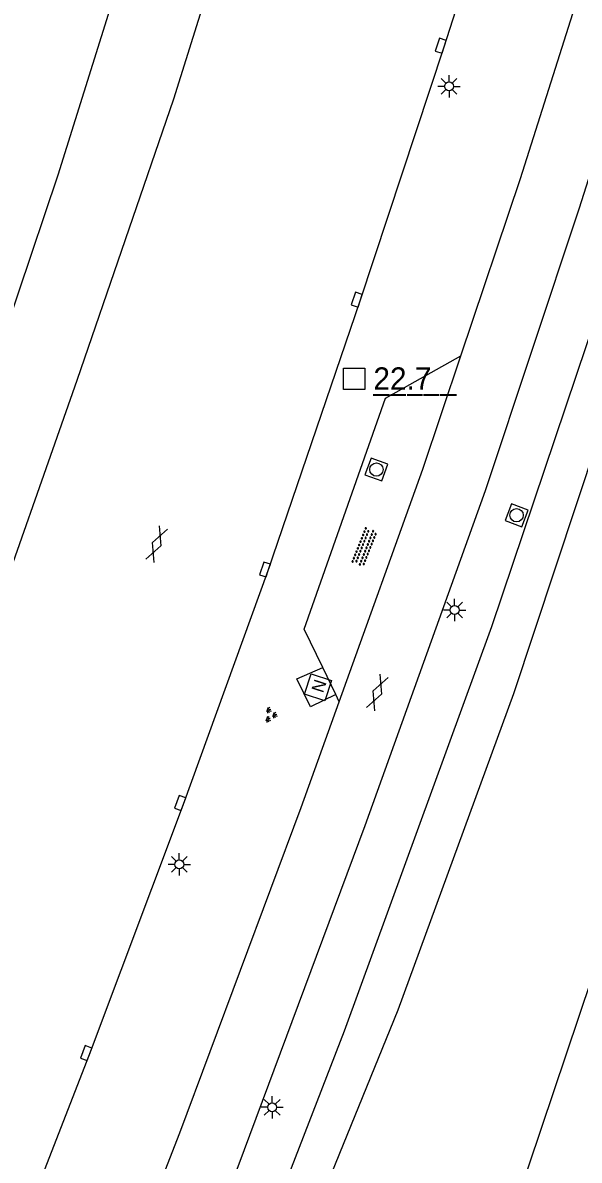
# Model space of a CAD drawing. Extents: x 125000 to 129004, y 397500 to 399008.
# Drawn here: x 125975.4 to 126006.6, y 397759.4 to 397823.1 of the extents above; entities that cross this region are included whole.
import ezdxf

# ---------------------------------------------------------------- set-up
doc = ezdxf.new("R2010")
doc.units = 0
for name, color, linetype in [('gg-knt-verharding', 7, 'Continuous'), ('gg-kntw-bovenkant insteek waterloop', 7, 'Continuous'), ('gt-anno-nummer hm paal', 7, 'Continuous'), ('gt-grn-groengrens', 7, 'Continuous'), ('gt-symb-gesloten verharding', 7, 'Continuous'), ('gt-symb-groenvak', 7, 'Continuous'), ('gt-symb-hm paal', 7, 'Continuous'), ('gt-symb-kolk', 7, 'Continuous'), ('gt-symb-lichtmast', 7, 'Continuous'), ('gt-symb-nortonput', 7, 'Continuous'), ('gt-symb-overige verharding', 7, 'Continuous'), ('gt-symb-rioolschacht', 7, 'Continuous')]:
    doc.layers.add(name, color=color, linetype=linetype)

# ---------------------------------------------------------------- blocks, each defined once
blk = doc.blocks.new('gt0-RS')
at = {"layer": 'gt-symb-rioolschacht'}
blk.add_lwpolyline([(-0.5, -0.5), (0.5, -0.5), (0.5, 0.5), (-0.5, 0.5)], close=True, dxfattribs=at)
blk.add_circle((0, 0), 0.375, dxfattribs=at)
blk = doc.blocks.new('gt0-HMpaal')
at = {"layer": 'gt-symb-hm paal'}
blk.add_lwpolyline([(-0.6, 0.6), (0.6, 0.6), (0.6, -0.6), (-0.6, -0.6)], close=True, dxfattribs=at)
blk = doc.blocks.new('gt0-KOLK')
at = {"layer": 'gt-symb-kolk'}
blk.add_lwpolyline([(0, 0), (0.375, 0), (0.375, 0.4), (-0.375, 0.4), (-0.375, 0), (0, 0)], dxfattribs=at)
blk = doc.blocks.new('gt0-LMAST')
at = {"layer": 'gt-symb-lichtmast'}
for p, q in [((-0.182, 0.173), (-0.447, 0.438)), ((-0.005, 0.246), (-0.005, 0.621)), ((0.172, 0.173), (0.437, 0.438)), ((-0.255, -0.004), (-0.63, -0.004)), ((-0.182, -0.181), (-0.447, -0.446)), ((-0.005, -0.254), (-0.005, -0.629)), ((0.437, -0.446), (0.172, -0.181)), ((0.245, -0.004), (0.62, -0.004))]:
    blk.add_line(p, q, dxfattribs=at)
blk.add_circle((-0.005, -0.004), 0.25, dxfattribs=at)
blk = doc.blocks.new('gt0-GRVAK')
at = {"layer": 'gt-symb-groenvak'}
for p, q in [((-0.11, 0.189), (-0.228, 0.24)), ((-0.182, 0.153), (0.088, 0.153)), ((-0.091, 0.211), (-0.156, 0.322)), ((-0.047, 0.214), (-0.047, 0.393)), ((-0.004, 0.211), (0.061, 0.322)), ((0.015, 0.189), (0.133, 0.24)), ((0.262, -0.052), (0.197, 0.059)), ((0.305, -0.049), (0.305, 0.13)), ((0.349, -0.052), (0.414, 0.059)), ((-0.245, -0.228), (-0.363, -0.177)), ((-0.318, -0.264), (-0.047, -0.264)), ((-0.226, -0.206), (-0.291, -0.095)), ((-0.183, -0.203), (-0.183, -0.024)), ((-0.139, -0.206), (-0.074, -0.095)), ((-0.12, -0.228), (-0.002, -0.177)), ((0.243, -0.074), (0.125, -0.023)), ((0.17, -0.11), (0.441, -0.11)), ((0.368, -0.074), (0.486, -0.023))]:
    blk.add_line(p, q, dxfattribs=at)
blk = doc.blocks.new('gt0-GESVH1')
at = {"layer": 'gt-symb-gesloten verharding'}
for p, q in [((-0.992, -0.261), (0.008, 0.239)), ((0.008, -0.261), (-0.992, 0.239)), ((0.008, 0.239), (1.008, -0.261)), ((1.008, 0.239), (0.008, -0.261))]:
    blk.add_line(p, q, dxfattribs=at)
blk = doc.blocks.new('gt0-NPUT')
at = {"layer": 'gt-symb-nortonput'}
blk.add_lwpolyline([(-0.566, -0.608), (-0.566, 0.592), (0.634, 0.592), (0.634, -0.608)], close=True, dxfattribs=at)
blk.add_text('N', height=0.7, dxfattribs=at).set_placement((-0.221, -0.381))
blk = doc.blocks.new('gt0-OVH')
at = {"layer": 'gt-symb-overige verharding'}
for points in [[(-0.972, 0.298), (-0.967, 0.308), (-0.965, 0.319), (-0.966, 0.33), (-0.971, 0.34), (-0.978, 0.348), (-0.988, 0.353), (-0.999, 0.355), (-1.01, 0.354), (-1.02, 0.349), (-1.028, 0.342), (-1.033, 0.332), (-1.035, 0.321), (-1.034, 0.31), (-1.029, 0.3), (-1.022, 0.292), (-1.012, 0.287), (-1.001, 0.285), (-0.99, 0.286), (-0.98, 0.291)], [(-0.872, 0.106), (-0.867, 0.116), (-0.865, 0.126), (-0.866, 0.137), (-0.871, 0.147), (-0.878, 0.156), (-0.888, 0.161), (-0.899, 0.163), (-0.91, 0.162), (-0.92, 0.157), (-0.928, 0.15), (-0.933, 0.14), (-0.935, 0.129), (-0.934, 0.118), (-0.929, 0.108), (-0.922, 0.1), (-0.912, 0.095), (-0.901, 0.092), (-0.89, 0.094), (-0.88, 0.098)], [(-0.772, 0.298), (-0.767, 0.308), (-0.765, 0.319), (-0.766, 0.33), (-0.771, 0.34), (-0.778, 0.348), (-0.788, 0.353), (-0.799, 0.355), (-0.81, 0.354), (-0.82, 0.349), (-0.828, 0.342), (-0.833, 0.332), (-0.835, 0.321), (-0.834, 0.31), (-0.829, 0.3), (-0.822, 0.292), (-0.812, 0.287), (-0.801, 0.285), (-0.79, 0.286), (-0.78, 0.291)], [(-0.672, 0.106), (-0.667, 0.116), (-0.665, 0.126), (-0.666, 0.137), (-0.671, 0.147), (-0.678, 0.156), (-0.688, 0.161), (-0.699, 0.163), (-0.71, 0.162), (-0.72, 0.157), (-0.728, 0.15), (-0.733, 0.14), (-0.735, 0.129), (-0.734, 0.118), (-0.729, 0.108), (-0.722, 0.1), (-0.712, 0.095), (-0.701, 0.092), (-0.69, 0.094), (-0.68, 0.098)], [(-0.572, 0.298), (-0.567, 0.308), (-0.565, 0.319), (-0.566, 0.33), (-0.571, 0.34), (-0.578, 0.348), (-0.588, 0.353), (-0.599, 0.355), (-0.61, 0.354), (-0.62, 0.349), (-0.628, 0.342), (-0.633, 0.332), (-0.635, 0.321), (-0.634, 0.31), (-0.629, 0.3), (-0.622, 0.292), (-0.612, 0.287), (-0.601, 0.285), (-0.59, 0.286), (-0.58, 0.291)], [(-0.472, 0.106), (-0.467, 0.116), (-0.465, 0.126), (-0.466, 0.137), (-0.471, 0.147), (-0.478, 0.156), (-0.488, 0.161), (-0.499, 0.163), (-0.51, 0.162), (-0.52, 0.157), (-0.528, 0.15), (-0.533, 0.14), (-0.535, 0.129), (-0.534, 0.118), (-0.529, 0.108), (-0.522, 0.1), (-0.512, 0.095), (-0.501, 0.092), (-0.49, 0.094), (-0.48, 0.098)], [(-0.372, 0.298), (-0.367, 0.308), (-0.365, 0.319), (-0.366, 0.33), (-0.371, 0.34), (-0.378, 0.348), (-0.388, 0.353), (-0.399, 0.355), (-0.41, 0.354), (-0.42, 0.349), (-0.428, 0.342), (-0.433, 0.332), (-0.435, 0.321), (-0.434, 0.31), (-0.429, 0.3), (-0.422, 0.292), (-0.412, 0.287), (-0.401, 0.285), (-0.39, 0.286), (-0.38, 0.291)], [(-0.272, 0.106), (-0.267, 0.116), (-0.265, 0.126), (-0.266, 0.137), (-0.271, 0.147), (-0.278, 0.156), (-0.288, 0.161), (-0.299, 0.163), (-0.31, 0.162), (-0.32, 0.157), (-0.328, 0.15), (-0.333, 0.14), (-0.335, 0.129), (-0.334, 0.118), (-0.329, 0.108), (-0.322, 0.1), (-0.312, 0.095), (-0.301, 0.092), (-0.29, 0.094), (-0.28, 0.098)], [(-0.172, 0.298), (-0.167, 0.308), (-0.165, 0.319), (-0.166, 0.33), (-0.171, 0.34), (-0.178, 0.348), (-0.188, 0.353), (-0.199, 0.355), (-0.21, 0.354), (-0.22, 0.349), (-0.228, 0.342), (-0.233, 0.332), (-0.235, 0.321), (-0.234, 0.31), (-0.229, 0.3), (-0.222, 0.292), (-0.212, 0.287), (-0.201, 0.285), (-0.19, 0.286), (-0.18, 0.291)], [(-0.072, 0.106), (-0.067, 0.116), (-0.065, 0.126), (-0.066, 0.137), (-0.071, 0.147), (-0.078, 0.156), (-0.088, 0.161), (-0.099, 0.163), (-0.11, 0.162), (-0.12, 0.157), (-0.128, 0.15), (-0.133, 0.14), (-0.135, 0.129), (-0.134, 0.118), (-0.129, 0.108), (-0.122, 0.1), (-0.112, 0.095), (-0.101, 0.092), (-0.09, 0.094), (-0.08, 0.098)], [(0.028, 0.298), (0.033, 0.308), (0.035, 0.319), (0.034, 0.33), (0.029, 0.34), (0.022, 0.348), (0.012, 0.353), (0.001, 0.355), (-0.01, 0.354), (-0.02, 0.349), (-0.028, 0.342), (-0.033, 0.332), (-0.035, 0.321), (-0.034, 0.31), (-0.029, 0.3), (-0.022, 0.292), (-0.012, 0.287), (-0.001, 0.285), (0.01, 0.286), (0.02, 0.291)], [(0.128, 0.106), (0.133, 0.116), (0.135, 0.126), (0.134, 0.137), (0.129, 0.147), (0.122, 0.156), (0.112, 0.161), (0.101, 0.163), (0.09, 0.162), (0.08, 0.157), (0.072, 0.15), (0.067, 0.14), (0.065, 0.129), (0.066, 0.118), (0.071, 0.108), (0.078, 0.1), (0.088, 0.095), (0.099, 0.092), (0.11, 0.094), (0.12, 0.098)], [(0.228, 0.298), (0.233, 0.308), (0.235, 0.319), (0.234, 0.33), (0.229, 0.34), (0.222, 0.348), (0.212, 0.353), (0.201, 0.355), (0.19, 0.354), (0.18, 0.349), (0.172, 0.342), (0.167, 0.332), (0.165, 0.321), (0.166, 0.31), (0.171, 0.3), (0.178, 0.292), (0.188, 0.287), (0.199, 0.285), (0.21, 0.286), (0.22, 0.291)], [(0.328, 0.106), (0.333, 0.116), (0.335, 0.126), (0.334, 0.137), (0.329, 0.147), (0.322, 0.156), (0.312, 0.161), (0.301, 0.163), (0.29, 0.162), (0.28, 0.157), (0.272, 0.15), (0.267, 0.14), (0.265, 0.129), (0.266, 0.118), (0.271, 0.108), (0.278, 0.1), (0.288, 0.095), (0.299, 0.092), (0.31, 0.094), (0.32, 0.098)], [(0.428, 0.298), (0.433, 0.308), (0.435, 0.319), (0.434, 0.33), (0.429, 0.34), (0.422, 0.348), (0.412, 0.353), (0.401, 0.355), (0.39, 0.354), (0.38, 0.349), (0.372, 0.342), (0.367, 0.332), (0.365, 0.321), (0.366, 0.31), (0.371, 0.3), (0.378, 0.292), (0.388, 0.287), (0.399, 0.285), (0.41, 0.286), (0.42, 0.291)], [(0.528, 0.106), (0.533, 0.116), (0.535, 0.126), (0.534, 0.137), (0.529, 0.147), (0.522, 0.156), (0.512, 0.161), (0.501, 0.163), (0.49, 0.162), (0.48, 0.157), (0.472, 0.15), (0.467, 0.14), (0.465, 0.129), (0.466, 0.118), (0.471, 0.108), (0.478, 0.1), (0.488, 0.095), (0.499, 0.092), (0.51, 0.094), (0.52, 0.098)], [(0.628, 0.298), (0.633, 0.308), (0.635, 0.319), (0.634, 0.33), (0.629, 0.34), (0.622, 0.348), (0.612, 0.353), (0.601, 0.355), (0.59, 0.354), (0.58, 0.349), (0.572, 0.342), (0.567, 0.332), (0.565, 0.321), (0.566, 0.31), (0.571, 0.3), (0.578, 0.292), (0.588, 0.287), (0.599, 0.285), (0.61, 0.286), (0.62, 0.291)], [(0.728, 0.106), (0.733, 0.116), (0.735, 0.126), (0.734, 0.137), (0.729, 0.147), (0.722, 0.156), (0.712, 0.161), (0.701, 0.163), (0.69, 0.162), (0.68, 0.157), (0.672, 0.15), (0.667, 0.14), (0.665, 0.129), (0.666, 0.118), (0.671, 0.108), (0.678, 0.1), (0.688, 0.095), (0.699, 0.092), (0.71, 0.094), (0.72, 0.098)], [(0.828, 0.298), (0.833, 0.308), (0.835, 0.319), (0.834, 0.33), (0.829, 0.34), (0.822, 0.348), (0.812, 0.353), (0.801, 0.355), (0.79, 0.354), (0.78, 0.349), (0.772, 0.342), (0.767, 0.332), (0.765, 0.321), (0.766, 0.31), (0.771, 0.3), (0.778, 0.292), (0.788, 0.287), (0.799, 0.285), (0.81, 0.286), (0.82, 0.291)], [(0.928, 0.106), (0.933, 0.116), (0.935, 0.126), (0.934, 0.137), (0.929, 0.147), (0.922, 0.156), (0.912, 0.161), (0.901, 0.163), (0.89, 0.162), (0.88, 0.157), (0.872, 0.15), (0.867, 0.14), (0.865, 0.129), (0.866, 0.118), (0.871, 0.108), (0.878, 0.1), (0.888, 0.095), (0.899, 0.092), (0.91, 0.094), (0.92, 0.098)], [(1.028, 0.298), (1.033, 0.308), (1.035, 0.319), (1.034, 0.33), (1.029, 0.34), (1.022, 0.348), (1.012, 0.353), (1.001, 0.355), (0.99, 0.354), (0.98, 0.349), (0.972, 0.342), (0.967, 0.332), (0.965, 0.321), (0.966, 0.31), (0.971, 0.3), (0.978, 0.292), (0.988, 0.287), (0.999, 0.285), (1.01, 0.286), (1.02, 0.291)], [(-0.972, -0.142), (-0.967, -0.132), (-0.965, -0.121), (-0.966, -0.11), (-0.971, -0.1), (-0.978, -0.092), (-0.988, -0.087), (-0.999, -0.085), (-1.01, -0.086), (-1.02, -0.091), (-1.028, -0.098), (-1.033, -0.108), (-1.035, -0.119), (-1.034, -0.13), (-1.029, -0.14), (-1.022, -0.148), (-1.012, -0.153), (-1.001, -0.155), (-0.99, -0.154), (-0.98, -0.149)], [(-0.872, -0.334), (-0.867, -0.324), (-0.865, -0.314), (-0.866, -0.303), (-0.871, -0.293), (-0.878, -0.284), (-0.888, -0.279), (-0.899, -0.277), (-0.91, -0.278), (-0.92, -0.283), (-0.928, -0.29), (-0.933, -0.3), (-0.935, -0.311), (-0.934, -0.322), (-0.929, -0.332), (-0.922, -0.34), (-0.912, -0.345), (-0.901, -0.348), (-0.89, -0.346), (-0.88, -0.342)], [(-0.772, -0.142), (-0.767, -0.132), (-0.765, -0.121), (-0.766, -0.11), (-0.771, -0.1), (-0.778, -0.092), (-0.788, -0.087), (-0.799, -0.085), (-0.81, -0.086), (-0.82, -0.091), (-0.828, -0.098), (-0.833, -0.108), (-0.835, -0.119), (-0.834, -0.13), (-0.829, -0.14), (-0.822, -0.148), (-0.812, -0.153), (-0.801, -0.155), (-0.79, -0.154), (-0.78, -0.149)], [(-0.672, -0.334), (-0.667, -0.324), (-0.665, -0.314), (-0.666, -0.303), (-0.671, -0.293), (-0.678, -0.284), (-0.688, -0.279), (-0.699, -0.277), (-0.71, -0.278), (-0.72, -0.283), (-0.728, -0.29), (-0.733, -0.3), (-0.735, -0.311), (-0.734, -0.322), (-0.729, -0.332), (-0.722, -0.34), (-0.712, -0.345), (-0.701, -0.348), (-0.69, -0.346), (-0.68, -0.342)], [(-0.572, -0.142), (-0.567, -0.132), (-0.565, -0.121), (-0.566, -0.11), (-0.571, -0.1), (-0.578, -0.092), (-0.588, -0.087), (-0.599, -0.085), (-0.61, -0.086), (-0.62, -0.091), (-0.628, -0.098), (-0.633, -0.108), (-0.635, -0.119), (-0.634, -0.13), (-0.629, -0.14), (-0.622, -0.148), (-0.612, -0.153), (-0.601, -0.155), (-0.59, -0.154), (-0.58, -0.149)], [(-0.472, -0.334), (-0.467, -0.324), (-0.465, -0.314), (-0.466, -0.303), (-0.471, -0.293), (-0.478, -0.284), (-0.488, -0.279), (-0.499, -0.277), (-0.51, -0.278), (-0.52, -0.283), (-0.528, -0.29), (-0.533, -0.3), (-0.535, -0.311), (-0.534, -0.322), (-0.529, -0.332), (-0.522, -0.34), (-0.512, -0.345), (-0.501, -0.348), (-0.49, -0.346), (-0.48, -0.342)], [(-0.372, -0.142), (-0.367, -0.132), (-0.365, -0.121), (-0.366, -0.11), (-0.371, -0.1), (-0.378, -0.092), (-0.388, -0.087), (-0.399, -0.085), (-0.41, -0.086), (-0.42, -0.091), (-0.428, -0.098), (-0.433, -0.108), (-0.435, -0.119), (-0.434, -0.13), (-0.429, -0.14), (-0.422, -0.148), (-0.412, -0.153), (-0.401, -0.155), (-0.39, -0.154), (-0.38, -0.149)], [(-0.272, -0.334), (-0.267, -0.324), (-0.265, -0.314), (-0.266, -0.303), (-0.271, -0.293), (-0.278, -0.284), (-0.288, -0.279), (-0.299, -0.277), (-0.31, -0.278), (-0.32, -0.283), (-0.328, -0.29), (-0.333, -0.3), (-0.335, -0.311), (-0.334, -0.322), (-0.329, -0.332), (-0.322, -0.34), (-0.312, -0.345), (-0.301, -0.348), (-0.29, -0.346), (-0.28, -0.342)], [(-0.172, -0.142), (-0.167, -0.132), (-0.165, -0.121), (-0.166, -0.11), (-0.171, -0.1), (-0.178, -0.092), (-0.188, -0.087), (-0.199, -0.085), (-0.21, -0.086), (-0.22, -0.091), (-0.228, -0.098), (-0.233, -0.108), (-0.235, -0.119), (-0.234, -0.13), (-0.229, -0.14), (-0.222, -0.148), (-0.212, -0.153), (-0.201, -0.155), (-0.19, -0.154), (-0.18, -0.149)], [(-0.072, -0.334), (-0.067, -0.324), (-0.065, -0.314), (-0.066, -0.303), (-0.071, -0.293), (-0.078, -0.284), (-0.088, -0.279), (-0.099, -0.277), (-0.11, -0.278), (-0.12, -0.283), (-0.128, -0.29), (-0.133, -0.3), (-0.135, -0.311), (-0.134, -0.322), (-0.129, -0.332), (-0.122, -0.34), (-0.112, -0.345), (-0.101, -0.348), (-0.09, -0.346), (-0.08, -0.342)], [(0.028, -0.142), (0.033, -0.132), (0.035, -0.121), (0.034, -0.11), (0.029, -0.1), (0.022, -0.092), (0.012, -0.087), (0.001, -0.085), (-0.01, -0.086), (-0.02, -0.091), (-0.028, -0.098), (-0.033, -0.108), (-0.035, -0.119), (-0.034, -0.13), (-0.029, -0.14), (-0.022, -0.148), (-0.012, -0.153), (-0.001, -0.155), (0.01, -0.154), (0.02, -0.149)], [(0.128, -0.334), (0.133, -0.324), (0.135, -0.314), (0.134, -0.303), (0.129, -0.293), (0.122, -0.284), (0.112, -0.279), (0.101, -0.277), (0.09, -0.278), (0.08, -0.283), (0.072, -0.29), (0.067, -0.3), (0.065, -0.311), (0.066, -0.322), (0.071, -0.332), (0.078, -0.34), (0.088, -0.345), (0.099, -0.348), (0.11, -0.346), (0.12, -0.342)], [(0.228, -0.142), (0.233, -0.132), (0.235, -0.121), (0.234, -0.11), (0.229, -0.1), (0.222, -0.092), (0.212, -0.087), (0.201, -0.085), (0.19, -0.086), (0.18, -0.091), (0.172, -0.098), (0.167, -0.108), (0.165, -0.119), (0.166, -0.13), (0.171, -0.14), (0.178, -0.148), (0.188, -0.153), (0.199, -0.155), (0.21, -0.154), (0.22, -0.149)], [(0.328, -0.334), (0.333, -0.324), (0.335, -0.314), (0.334, -0.303), (0.329, -0.293), (0.322, -0.284), (0.312, -0.279), (0.301, -0.277), (0.29, -0.278), (0.28, -0.283), (0.272, -0.29), (0.267, -0.3), (0.265, -0.311), (0.266, -0.322), (0.271, -0.332), (0.278, -0.34), (0.288, -0.345), (0.299, -0.348), (0.31, -0.346), (0.32, -0.342)], [(0.428, -0.142), (0.433, -0.132), (0.435, -0.121), (0.434, -0.11), (0.429, -0.1), (0.422, -0.092), (0.412, -0.087), (0.401, -0.085), (0.39, -0.086), (0.38, -0.091), (0.372, -0.098), (0.367, -0.108), (0.365, -0.119), (0.366, -0.13), (0.371, -0.14), (0.378, -0.148), (0.388, -0.153), (0.399, -0.155), (0.41, -0.154), (0.42, -0.149)], [(0.528, -0.334), (0.533, -0.324), (0.535, -0.314), (0.534, -0.303), (0.529, -0.293), (0.522, -0.284), (0.512, -0.279), (0.501, -0.277), (0.49, -0.278), (0.48, -0.283), (0.472, -0.29), (0.467, -0.3), (0.465, -0.311), (0.466, -0.322), (0.471, -0.332), (0.478, -0.34), (0.488, -0.345), (0.499, -0.348), (0.51, -0.346), (0.52, -0.342)], [(0.628, -0.142), (0.633, -0.132), (0.635, -0.121), (0.634, -0.11), (0.629, -0.1), (0.622, -0.092), (0.612, -0.087), (0.601, -0.085), (0.59, -0.086), (0.58, -0.091), (0.572, -0.098), (0.567, -0.108), (0.565, -0.119), (0.566, -0.13), (0.571, -0.14), (0.578, -0.148), (0.588, -0.153), (0.599, -0.155), (0.61, -0.154), (0.62, -0.149)], [(0.728, -0.334), (0.733, -0.324), (0.735, -0.314), (0.734, -0.303), (0.729, -0.293), (0.722, -0.284), (0.712, -0.279), (0.701, -0.277), (0.69, -0.278), (0.68, -0.283), (0.672, -0.29), (0.667, -0.3), (0.665, -0.311), (0.666, -0.322), (0.671, -0.332), (0.678, -0.34), (0.688, -0.345), (0.699, -0.348), (0.71, -0.346), (0.72, -0.342)], [(0.828, -0.142), (0.833, -0.132), (0.835, -0.121), (0.834, -0.11), (0.829, -0.1), (0.822, -0.092), (0.812, -0.087), (0.801, -0.085), (0.79, -0.086), (0.78, -0.091), (0.772, -0.098), (0.767, -0.108), (0.765, -0.119), (0.766, -0.13), (0.771, -0.14), (0.778, -0.148), (0.788, -0.153), (0.799, -0.155), (0.81, -0.154), (0.82, -0.149)], [(0.928, -0.334), (0.933, -0.324), (0.935, -0.314), (0.934, -0.303), (0.929, -0.293), (0.922, -0.284), (0.912, -0.279), (0.901, -0.277), (0.89, -0.278), (0.88, -0.283), (0.872, -0.29), (0.867, -0.3), (0.865, -0.311), (0.866, -0.322), (0.871, -0.332), (0.878, -0.34), (0.888, -0.345), (0.899, -0.348), (0.91, -0.346), (0.92, -0.342)], [(1.028, -0.142), (1.033, -0.132), (1.035, -0.121), (1.034, -0.11), (1.029, -0.1), (1.022, -0.092), (1.012, -0.087), (1.001, -0.085), (0.99, -0.086), (0.98, -0.091), (0.972, -0.098), (0.967, -0.108), (0.965, -0.119), (0.966, -0.13), (0.971, -0.14), (0.978, -0.148), (0.988, -0.153), (0.999, -0.155), (1.01, -0.154), (1.02, -0.149)]]:
    blk.add_lwpolyline(points, close=True, dxfattribs=at)

msp = doc.modelspace()

# ---------------------------------------------------------------- linework, layer by layer
at = {"layer": 'gg-knt-verharding'}
for p, q in [((125992.959, 397785.482), (125992.233, 397786.998)), ((125993.156, 397785.077), (125992.959, 397785.482))]:
    msp.add_line(p, q, dxfattribs=at)
for points in [[(125951.651, 397732.776), (125957.754, 397747.727), (125963.305, 397761.742), (125967.355, 397772.2), (125973.103, 397787.938), (125978.456, 397803.105), (125983.884, 397818.87), (125985.646, 397824.556), (125990.901, 397842.196), (125995.346, 397857.001)], [(125989.219, 397852.439), (125977.378, 397814.594), (125970.684, 397794.758), (125962.951, 397772.926), (125955.882, 397753.468), (125947.324, 397731.546), (125940.274, 397713.873), (125935.797, 397703.204)], [(125945.773, 397693.393), (125947.144, 397696.519), (125948.78, 397699.712), (125954.873, 397710.562), (125960.602, 397720.596), (125961.798, 397722.856), (125964.518, 397728.815), (125967.766, 397736.505), (125973.329, 397750.405), (125979.141, 397765.311), (125984.417, 397779.336), (125989.173, 397792.427), (125994.326, 397807.552), (125999.037, 397821.789), (126006.263, 397844.322), (126008.838, 397852.407)], [(125999.981, 397804.477), (126003.32, 397814.4), (126008.215, 397829.86), (126011.454, 397840.182), (126014.697, 397850.411)], [(125932.497, 397636.456), (125933.048, 397637.379), (125940.999, 397651.941), (125949.97, 397669.441), (125957.786, 397686.423), (125964.645, 397702.662), (125972.196, 397720.865), (125979.534, 397738.736), (125987.477, 397759.032), (125994.607, 397778.139), (126001.359, 397796.924), (126006.626, 397812.759), (126011.59, 397828.351), (126012.329, 397830.75)], [(125992.233, 397786.998), (125991.183, 397789.149), (125995.754, 397802.095), (125999.981, 397804.477)], [(125993.156, 397785.077), (125997.842, 397798.119), (125999.981, 397804.477)], [(125992.959, 397785.482), (125991.535, 397784.79), (125990.774, 397786.354), (125992.233, 397786.998)], [(125929.336, 397638.258), (125929.999, 397639.363), (125937.719, 397653.47), (125946.883, 397671.633), (125954.575, 397688.369), (125961.175, 397704.003), (125968.858, 397722.357), (125976.181, 397740.274), (125984.206, 397760.92), (125991.023, 397779.142), (125993.156, 397785.077)]]:
    msp.add_lwpolyline(points, dxfattribs=at)
at = {"layer": 'gg-kntw-bovenkant insteek waterloop'}
for points in [[(126012.796, 397821.952), (126007.609, 397806.868), (126001.687, 397789.286), (125993.436, 397766.621), (125986.406, 397748.453), (125979.447, 397730.721), (125971.924, 397712.966), (125964.224, 397694.163), (125956.599, 397676.754), (125947.579, 397658.135), (125938.962, 397641.92), (125938.82, 397639.872), (125939.437, 397639.533)], [(125939.437, 397639.533), (125940.563, 397640.684), (125944.543, 397648.043), (125951.582, 397661.916), (125959.49, 397678.133), (125966.874, 397695.652), (125974.405, 397713.358), (125981.969, 397731.474), (125988.773, 397748.936), (125996.458, 397767.818), (126002.951, 397785.532), (126008.821, 397803.235), (126014.992, 397821.452)]]:
    msp.add_lwpolyline(points, dxfattribs=at)
at = {"layer": 'gt-grn-groengrens'}
msp.add_lwpolyline([(126025.013, 397822.214), (126000.934, 397750.6), (125972.32, 397682.267), (125959.493, 397654.545)], dxfattribs=at)

# ---------------------------------------------------------------- block references
at = {"layer": 'gt-symb-gesloten verharding'}
for p, rotation in [((125982.931, 397793.913), -111.84397692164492), ((125995.306, 397785.603), -111.76950168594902)]:
    msp.add_blockref('gt0-GESVH1', p, dxfattribs=dict(at, rotation=rotation))
at = {"layer": 'gt-symb-groenvak', "rotation": -111.76950168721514}
msp.add_blockref('gt0-GRVAK', (125989.295, 397784.366), dxfattribs=at)
at = {"layer": 'gt-symb-hm paal'}
msp.add_blockref('gt0-HMpaal', (125993.989, 397803.175), dxfattribs=at)
at = {"layer": 'gt-symb-kolk'}
for p, rotation in [((125999.037, 397821.789), 72.23567662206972), ((125994.326, 397807.552), 71.69193184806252), ((125989.173, 397792.427), 71.22088212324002), ((125984.417, 397779.336), 70.06095208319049), ((125979.141, 397765.311), 69.39030706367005)]:
    msp.add_blockref('gt0-KOLK', p, dxfattribs=dict(at, rotation=rotation))
at = {"layer": 'gt-symb-lichtmast'}
for p in [(125999.32, 397819.579), (125999.626, 397790.225), (125984.186, 397775.964), (125989.397, 397762.35)]:
    msp.add_blockref('gt0-LMAST', p, dxfattribs=at)
at = {"layer": 'gt-symb-nortonput', "rotation": 72.05443695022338}
msp.add_blockref('gt0-NPUT', (125991.949, 397785.861), dxfattribs=at)
at = {"layer": 'gt-symb-overige verharding', "rotation": 68.33696013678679}
msp.add_blockref('gt0-OVH', (125994.569, 397793.75), dxfattribs=at)
at = {"layer": 'gt-symb-rioolschacht'}
for p, rotation in [((125995.237, 397798.095), -109.75789996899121), ((126003.098, 397795.532), -111.04574081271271)]:
    msp.add_blockref('gt0-RS', p, dxfattribs=dict(at, rotation=rotation))

# ---------------------------------------------------------------- texts
at = {"layer": 'gt-anno-nummer hm paal'}
msp.add_text('22.7', height=1.25, dxfattribs=at).set_placement((125995.07, 397802.571))
at = {"layer": 'gt-symb-hm paal'}
msp.add_text('_____', height=1.25, dxfattribs=at).set_placement((125995.07, 397802.571))

doc.saveas('drawing.dxf')
